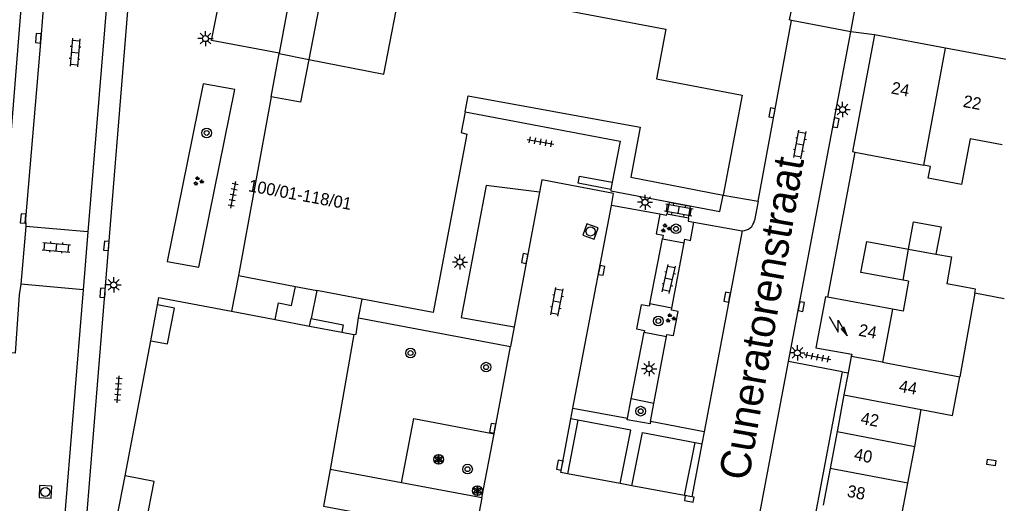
# Model space of a CAD drawing. Extents: x 131000 to 133014, y 396499 to 399001.
# Drawn here: x 131320.7 to 131401.6, y 397246.7 to 397286.7 of the extents above; entities that cross this region are included whole.
import ezdxf

# ---------------------------------------------------------------- set-up
doc = ezdxf.new("R2010")
doc.units = 0
for name, color, linetype in [('gg-afsc-erfafscheiding', 7, 'Continuous'), ('gg-afsc-muur', 7, 'Continuous'), ('gg-anno-huisnummerreeks BGT', 7, 'Continuous'), ('gg-anno-openbare ruimte label', 7, 'Continuous'), ('gg-bbg-bijgebouw', 7, 'Continuous'), ('gg-bbg-gedigitaliseerde bebouwing', 7, 'Continuous'), ('gg-bbg-gedigitaliseerde bijgebouw', 7, 'Continuous'), ('gg-bbg-hoofdgebouw', 7, 'Continuous'), ('gg-bbg-luifel en loopbrug', 7, 'Continuous'), ('gg-bbg-onder overbouw', 7, 'Continuous'), ('gg-bbg-pand overbouw', 7, 'Continuous'), ('gg-bbg-toegangstrap', 7, 'Continuous'), ('gg-bbg-tussenscheiding', 7, 'Continuous'), ('gg-knt-verharding', 7, 'Continuous'), ('gg-knt-verharding nz', 7, 'Continuous'), ('gt-grn-groengrens', 7, 'Continuous'), ('gt-grn-weggrens', 7, 'Continuous'), ('gt-symb-boom', 7, 'Continuous'), ('gt-symb-groenvak', 7, 'Continuous'), ('gt-symb-klinker verharding', 7, 'Continuous'), ('gt-symb-kolk', 7, 'Continuous'), ('gt-symb-lichtmast', 7, 'Continuous'), ('gt-symb-rioolschacht', 7, 'Continuous'), ('gt-symb-solitaire heester', 7, 'Continuous'), ('gt-symb-tegel verharding', 7, 'Continuous'), ('gt-symb-trafo symbool', 7, 'Continuous')]:
    doc.layers.add(name, color=color, linetype=linetype)

# ---------------------------------------------------------------- blocks, each defined once
blk = doc.blocks.new('gt0-KOLK')
at = {"layer": 'gt-symb-kolk'}
blk.add_lwpolyline([(0, 0), (0.375, 0), (0.375, 0.4), (-0.375, 0.4), (-0.375, 0), (0, 0)], dxfattribs=at)
blk = doc.blocks.new('gt0-KL1')
at = {"layer": 'gt-symb-klinker verharding'}
for p, q in [((-1.15, 0.3), (1.15, 0.3)), ((-1, -0.3), (-1, 0.3)), ((-0.5, 0.3), (-0.5, 0.45)), ((0, -0.3), (0, 0.3)), ((0.5, 0.3), (0.5, 0.45)), ((1, -0.3), (1, 0.3)), ((-1.15, -0.3), (1.15, -0.3)), ((-0.5, -0.45), (-0.5, -0.3)), ((0.5, -0.45), (0.5, -0.3))]:
    blk.add_line(p, q, dxfattribs=at)
blk = doc.blocks.new('gt0-LMAST')
at = {"layer": 'gt-symb-lichtmast'}
for p, q in [((-0.182, 0.173), (-0.447, 0.438)), ((-0.005, 0.246), (-0.005, 0.621)), ((0.172, 0.173), (0.437, 0.438)), ((-0.255, -0.004), (-0.63, -0.004)), ((-0.182, -0.181), (-0.447, -0.446)), ((-0.005, -0.254), (-0.005, -0.629)), ((0.437, -0.446), (0.172, -0.181)), ((0.245, -0.004), (0.62, -0.004))]:
    blk.add_line(p, q, dxfattribs=at)
blk.add_circle((-0.005, -0.004), 0.25, dxfattribs=at)
blk = doc.blocks.new('gt0-TEG1')
at = {"layer": 'gt-symb-tegel verharding'}
for p, q in [((-1.125, 0), (1.125, 0)), ((-0.9, -0.25), (-0.9, 0.25)), ((-0.45, -0.25), (-0.45, 0.25)), ((0, -0.25), (0, 0.25)), ((0.45, -0.25), (0.45, 0.25)), ((0.9, -0.25), (0.9, 0.25))]:
    blk.add_line(p, q, dxfattribs=at)
blk = doc.blocks.new('gt0-HSP')
at = {"layer": 'gt-symb-trafo symbool'}
for points in [[(0.771, 0.746), (-0.529, -0.004), (0.471, -0.004), (-0.829, -0.754)], [(-0.217, -0.24), (-0.829, -0.754), (-0.077, -0.48)]]:
    blk.add_lwpolyline(points, dxfattribs=at)
blk = doc.blocks.new('gt0-RS')
at = {"layer": 'gt-symb-rioolschacht'}
blk.add_lwpolyline([(-0.5, -0.5), (0.5, -0.5), (0.5, 0.5), (-0.5, 0.5)], close=True, dxfattribs=at)
blk.add_circle((0, 0), 0.375, dxfattribs=at)
blk = doc.blocks.new('gt0-BOOM')
at = {"layer": 'gt-symb-boom'}
for radius in [0.4, 0.2]:
    blk.add_circle((0, 0), radius, dxfattribs=at)
blk = doc.blocks.new('gt0-GRVAK')
at = {"layer": 'gt-symb-groenvak'}
for p, q in [((-0.11, 0.189), (-0.228, 0.24)), ((-0.182, 0.153), (0.088, 0.153)), ((-0.091, 0.211), (-0.156, 0.322)), ((-0.047, 0.214), (-0.047, 0.393)), ((-0.004, 0.211), (0.061, 0.322)), ((0.015, 0.189), (0.133, 0.24)), ((0.262, -0.052), (0.197, 0.059)), ((0.305, -0.049), (0.305, 0.13)), ((0.349, -0.052), (0.414, 0.059)), ((-0.245, -0.228), (-0.363, -0.177)), ((-0.318, -0.264), (-0.047, -0.264)), ((-0.226, -0.206), (-0.291, -0.095)), ((-0.183, -0.203), (-0.183, -0.024)), ((-0.139, -0.206), (-0.074, -0.095)), ((-0.12, -0.228), (-0.002, -0.177)), ((0.243, -0.074), (0.125, -0.023)), ((0.17, -0.11), (0.441, -0.11)), ((0.368, -0.074), (0.486, -0.023))]:
    blk.add_line(p, q, dxfattribs=at)
blk = doc.blocks.new('gt0-SH')
at = {"layer": 'gt-symb-solitaire heester'}
blk.add_circle((0, 0), 0.4, dxfattribs=at)
for centre, start, end in [((-0.346, 0.2), 270, 30), ((-0.346, -0.2), 330, 90), ((0, 0.4), 210, 330), ((0.346, 0.2), 150, 270), ((0.346, -0.2), 90, 210), ((0, -0.4), 30, 150)]:
    blk.add_arc(centre, 0.4, start, end, dxfattribs=at)

msp = doc.modelspace()

# ---------------------------------------------------------------- linework, layer by layer
at = {"layer": 'gg-afsc-erfafscheiding'}
msp.add_line((131402.086, 397263.612), (131399.669, 397264.074), dxfattribs=at)
at = {"layer": 'gg-afsc-muur'}
msp.add_line((131389.754, 397275.734), (131387.48, 397263.75), dxfattribs=at)
at = {"layer": 'gg-bbg-bijgebouw'}
for p, q in [((131390.26, 397265.78), (131390.737, 397268.347)), ((131399.669, 397264.074), (131398.415, 397257.182)), ((131399.669, 397264.074), (131399.73, 397264.408)), ((131389.456, 397258.862), (131389.198, 397257.501)), ((131389.198, 397257.501), (131388.856, 397255.7)), ((131388.856, 397255.7), (131388.311, 397252.802)), ((131394.706, 397251.433), (131395.241, 397254.487)), ((131388.283, 397252.653), (131387.709, 397249.616)), ((131394.126, 397248.397), (131394.706, 397251.433)), ((131387.709, 397249.616), (131387.134, 397246.58)), ((131393.545, 397245.362), (131394.126, 397248.397))]:
    msp.add_line(p, q, dxfattribs=at)
msp.add_lwpolyline([(131395.241, 397254.487), (131397.835, 397253.995), (131398.415, 397257.182)], dxfattribs=at)
at = {"layer": 'gg-bbg-gedigitaliseerde bebouwing'}
for p, q in [((131401.936, 397276.32), (131399.286, 397276.814)), ((131389.754, 397275.734), (131395.463, 397274.654)), ((131392.855, 397262.751), (131387.48, 397263.75))]:
    msp.add_line(p, q, dxfattribs=at)
msp.add_lwpolyline([(131399.286, 397276.814), (131398.573, 397273.044), (131395.811, 397273.566), (131395.997, 397274.553), (131395.463, 397274.654)], dxfattribs=at)
at = {"layer": 'gg-bbg-gedigitaliseerde bijgebouw'}
for p, q in [((131390.737, 397268.347), (131394.187, 397267.719)), ((131394.187, 397267.719), (131396.457, 397267.306)), ((131393.749, 397265.145), (131390.26, 397265.78)), ((131394.199, 397265.063), (131393.748, 397262.586)), ((131394.199, 397265.063), (131393.749, 397265.145)), ((131399.73, 397264.408), (131397.34, 397264.843)), ((131393.748, 397262.586), (131392.855, 397262.751))]:
    msp.add_line(p, q, dxfattribs=at)
msp.add_lwpolyline([(131396.457, 397267.306), (131397.746, 397267.071), (131397.34, 397264.843)], dxfattribs=at)
at = {"layer": 'gg-bbg-hoofdgebouw'}
for p, q in [((131397.237, 397284.309), (131391.38, 397285.4)), ((131403.314, 397283.177), (131397.237, 397284.309)), ((131341.53, 397280.28), (131338.81, 397265.53)), ((131338.81, 397265.53), (131343.52, 397264.641)), ((131343.52, 397264.641), (131345.287, 397264.307)), ((131349.042, 397263.598), (131345.287, 397264.307)), ((131338.252, 397262.584), (131341.859, 397261.901)), ((131341.859, 397261.901), (131344.696, 397261.364)), ((131344.696, 397261.364), (131347.363, 397260.859)), ((131348.36, 397260.67), (131346.394, 397249.521)), ((131347.363, 397260.859), (131348.36, 397260.67)), ((131329.46, 397249), (131331.59, 397260.16)), ((131388.311, 397252.802), (131388.283, 397252.653))]:
    msp.add_line(p, q, dxfattribs=at)
for points in [[(131344.63, 397283.38), (131350.82, 397282.16), (131352.36, 397290.02)], [(131355.287, 397289.465), (131374.14, 397285.89), (131373.36, 397281.77), (131380.43, 397280.44), (131378.86, 397272.17)], [(131391.38, 397285.4), (131389.558, 397275.771), (131389.754, 397275.734)], [(131357.542, 397279.053), (131357.22, 397277.34), (131357.69, 397277.22), (131354.91, 397262.49), (131349.042, 397263.598)], [(131332.13, 397263.13), (131332.25, 397263.72), (131338.252, 397262.584)], [(131387.48, 397263.75), (131387.32, 397263.78), (131386.54, 397259.58), (131389.49, 397259.04), (131389.456, 397258.862)], [(131346.394, 397249.521), (131345.86, 397246.49), (131351.72, 397245.39), (131348.24, 397227.11)]]:
    msp.add_lwpolyline(points, dxfattribs=at)
at = {"layer": 'gg-bbg-luifel en loopbrug'}
for p in [(131345.287, 397264.307), (131344.696, 397261.364)]:
    msp.add_line(p, (131344.824, 397262.002), dxfattribs=at)
for points in [[(131394.187, 397267.719), (131394.607, 397269.98), (131396.876, 397269.559), (131396.457, 397267.306)], [(131341.859, 397261.901), (131342.121, 397263.284), (131343.213, 397263.071), (131343.52, 397264.641)]]:
    msp.add_lwpolyline(points, dxfattribs=at)
at = {"layer": 'gg-bbg-onder overbouw'}
for points in [[(131344.63, 397283.38), (131343.95, 397279.84), (131341.53, 397280.28)], [(131357.542, 397279.053), (131357.79, 397280.37), (131372, 397277.78), (131371.23, 397273.65), (131378.86, 397272.17)], [(131331.59, 397260.16), (131332.97, 397259.9), (131333.53, 397262.84), (131332.13, 397263.13)], [(131331.16, 397245.01), (131331.85, 397248.54), (131329.46, 397249)]]:
    msp.add_lwpolyline(points, dxfattribs=at)
at = {"layer": 'gg-bbg-pand overbouw'}
for p, q in [((131369.713, 397273.241), (131369.602, 397272.651)), ((131331.59, 397260.16), (131332.13, 397263.13)), ((131328.78, 397245.47), (131329.46, 397249))]:
    msp.add_line(p, q, dxfattribs=at)
for points in [[(131341.53, 397280.28), (131342.182, 397283.863), (131344.63, 397283.38)], [(131357.542, 397279.053), (131370.353, 397276.644), (131369.713, 397273.241)], [(131369.602, 397272.651), (131369.577, 397272.518), (131378.606, 397270.821), (131378.86, 397272.17)]]:
    msp.add_lwpolyline(points, dxfattribs=at)
at = {"layer": 'gg-bbg-toegangstrap'}
for points in [[(131369.602, 397272.651), (131366.886, 397273.162), (131366.997, 397273.752), (131369.713, 397273.241)], [(131344.824, 397262.002), (131347.479, 397261.469), (131347.363, 397260.859)]]:
    msp.add_lwpolyline(points, dxfattribs=at)
at = {"layer": 'gg-bbg-tussenscheiding'}
for p, q in [((131395.463, 397274.654), (131397.237, 397284.309)), ((131393.749, 397265.145), (131394.187, 397267.719)), ((131392.855, 397262.751), (131392.042, 397258.377)), ((131392.042, 397258.377), (131389.456, 397258.862)), ((131392.042, 397258.377), (131398.415, 397257.182)), ((131388.856, 397255.7), (131395.241, 397254.487)), ((131388.283, 397252.653), (131394.706, 397251.433)), ((131394.126, 397248.397), (131387.709, 397249.616))]:
    msp.add_line(p, q, dxfattribs=at)
at = {"layer": 'gg-knt-verharding'}
for p, q in [((131346.66, 397293.71), (131344.63, 397283.38)), ((131381.768, 397271.683), (131384.529, 397286.607)), ((131389.41, 397285.65), (131384.529, 397286.607)), ((131384.264, 397258.431), (131389.41, 397285.65)), ((131378.86, 397272.17), (131381.768, 397271.683)), ((131373.649, 397270.6), (131369.634, 397271.33)), ((131381.768, 397271.683), (131381.47, 397270.07)), ((131374.203, 397270.5), (131373.649, 397270.6)), ((131374.203, 397270.5), (131374.222, 397270.601)), ((131376.012, 397270.28), (131374.222, 397270.601)), ((131326.383, 397269.156), (131321.238, 397269.585)), ((131376.438, 397269.953), (131380.45, 397269.24)), ((131372.8, 397263.194), (131373.849, 397268.577)), ((131373.849, 397268.577), (131375.652, 397268.226)), ((131374.635, 397262.836), (131375.652, 397268.226)), ((131325.991, 397264.349), (131320.836, 397264.819)), ((131374.635, 397262.836), (131372.8, 397263.194)), ((131348.75, 397262.05), (131361.299, 397259.68)), ((131361.607, 397261.309), (131361.299, 397259.68)), ((131371.272, 397255.347), (131372.347, 397260.865)), ((131372.347, 397260.865), (131374.195, 397260.505)), ((131373.152, 397254.981), (131374.195, 397260.505)), ((131359.938, 397252.477), (131361.299, 397259.68)), ((131388.706, 397257.593), (131384.264, 397258.431)), ((131388.706, 397257.593), (131385.268, 397239.476)), ((131370.964, 397253.767), (131371.272, 397255.347)), ((131373.152, 397254.981), (131371.272, 397255.347)), ((131372.872, 397253.495), (131373.152, 397254.981)), ((131366.297, 397253.7), (131366.463, 397254.579)), ((131366.463, 397254.579), (131370.964, 397253.767)), ((131366.855, 397253.594), (131366.003, 397249.179)), ((131366.855, 397253.594), (131366.297, 397253.7)), ((131377.289, 397252.624), (131372.872, 397253.495)), ((131371.337, 397248.187), (131372.217, 397252.58)), ((131372.217, 397252.58), (131376.565, 397251.758)), ((131377.289, 397252.624), (131377.105, 397251.656)), ((131358.935, 397247.171), (131359.938, 397252.477)), ((131375.688, 397247.378), (131376.565, 397251.758)), ((131376.565, 397251.758), (131377.105, 397251.656)), ((131352.295, 397248.415), (131346.394, 397249.521)), ((131358.935, 397247.171), (131352.295, 397248.415)), ((131371.337, 397248.187), (131370.354, 397248.37)), ((131358.935, 397247.171), (131358.433, 397244.517))]:
    msp.add_line(p, q, dxfattribs=at)
for points in [[(131320.361, 397259.141), (131318.573, 397259.239), (131321.67, 397297.626)], [(131344.08, 397294.12), (131342.19, 397283.89), (131336.59, 397284.94), (131338.61, 397295.02)], [(131322.896, 397203.912), (131329.94, 397290.477), (131328.135, 397290.645)], [(131384.529, 397286.607), (131384.36, 397286.64), (131384.57, 397287.7)], [(131338.51, 397280.89), (131335.9, 397281.36), (131332.93, 397266.71), (131335.54, 397266.24), (131338.51, 397280.89)], [(131363.706, 397272.415), (131359.296, 397272.98), (131357.212, 397262.081), (131361.607, 397261.309)], [(131369.634, 397271.33), (131369.82, 397272.31), (131363.9, 397273.44), (131363.706, 397272.415)], [(131376.012, 397270.28), (131376.181, 397271.247), (131374.4, 397271.569), (131374.222, 397270.601)], [(131373.649, 397270.6), (131373.336, 397268.99), (131373.908, 397268.879), (131373.849, 397268.577)], [(131375.652, 397268.226), (131375.709, 397268.528), (131376.169, 397268.439), (131376.438, 397269.953)], [(131376.012, 397270.28), (131375.993, 397270.032), (131376.438, 397269.953)], [(131372.8, 397263.194), (131372.763, 397263), (131372.098, 397263.116), (131371.72, 397261.131), (131372.376, 397261.013), (131372.347, 397260.865)], [(131374.195, 397260.505), (131374.228, 397260.681), (131374.769, 397260.584), (131375.161, 397262.58), (131374.605, 397262.677), (131374.635, 397262.836)], [(131348.36, 397260.67), (131348.55, 397260.7), (131348.75, 397262.05)], [(131366.003, 397249.179), (131365.46, 397249.28), (131366.297, 397253.7)], [(131370.354, 397248.37), (131371.234, 397252.766), (131366.855, 397253.594)], [(131372.872, 397253.495), (131372.833, 397253.289), (131370.936, 397253.623), (131370.964, 397253.767)], [(131377.105, 397251.656), (131376.27, 397247.27), (131375.688, 397247.378)]]:
    msp.add_lwpolyline(points, dxfattribs=at)
msp.add_arc((131380.44, 397270.294), 1.054, 270.52031, 347.75195, dxfattribs=at)
at = {"layer": 'gg-knt-verharding nz'}
for p, q in [((131328.135, 397290.645), (131326.383, 397269.156)), ((131363.706, 397272.415), (131361.607, 397261.309)), ((131366.463, 397254.579), (131369.634, 397271.33)), ((131321.238, 397269.585), (131320.836, 397264.819)), ((131326.383, 397269.156), (131325.991, 397264.349)), ((131380.45, 397269.24), (131377.289, 397252.624)), ((131325.991, 397264.349), (131321.035, 397203.561)), ((131380.839, 397240.314), (131384.264, 397258.431)), ((131370.354, 397248.37), (131366.003, 397249.179)), ((131375.688, 397247.378), (131371.337, 397248.187))]:
    msp.add_line(p, q, dxfattribs=at)
for points in [[(131323.457, 397297.469), (131322.482, 397285.108), (131321.223, 397270.227), (131321.238, 397269.585)], [(131320.836, 397264.819), (131320.691, 397263.934), (131320.361, 397259.141)]]:
    msp.add_lwpolyline(points, dxfattribs=at)
at = {"layer": 'gt-grn-groengrens'}
msp.add_lwpolyline([(131352.295, 397248.415), (131353.307, 397253.73), (131359.938, 397252.477)], dxfattribs=at)
at = {"layer": 'gt-grn-weggrens'}
for p, q in [((131389.41, 397285.65), (131390.403, 397290.902)), ((131391.38, 397285.4), (131389.41, 397285.65)), ((131338.81, 397265.53), (131338.252, 397262.584)), ((131348.75, 397262.05), (131349.042, 397263.598)), ((131388.706, 397257.593), (131389.198, 397257.501))]:
    msp.add_line(p, q, dxfattribs=at)

# ---------------------------------------------------------------- block references
at = {"layer": 'gt-symb-boom'}
for p in [(131336.198, 397277.311), (131374.978, 397269.396), (131373.519, 397261.783), (131353.038, 397259.137), (131359.283, 397257.974), (131372.052, 397254.34), (131357.748, 397249.555)]:
    msp.add_blockref('gt0-BOOM', p, dxfattribs=at)
at = {"layer": 'gt-symb-groenvak'}
for p in [(131335.494, 397273.331), (131374.12, 397269.443), (131374.516, 397262.017)]:
    msp.add_blockref('gt0-GRVAK', p, dxfattribs=at)
at = {"layer": 'gt-symb-klinker verharding'}
for p, rotation in [((131325.312, 397283.952), -94.82076607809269), ((131385.212, 397276.346), 79.2853561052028), ((131375.214, 397270.97), -10.366322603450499), ((131323.778, 397267.868), -4.992081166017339), ((131374.378, 397265.255), 77.40904938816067), ((131365.135, 397263.366), 79.28535610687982)]:
    msp.add_blockref('gt0-KL1', p, dxfattribs=dict(at, rotation=rotation))
at = {"layer": 'gt-symb-kolk'}
for p, rotation in [((131322.482, 397285.108), 85.46947943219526), ((131383.111, 397278.944), 79.28535610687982), ((131388, 397278.191), -100.71464389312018), ((131321.223, 397270.227), 85.1221191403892), ((131328.109, 397267.973), 85.06501407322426), ((131362.663, 397266.902), 78.4092631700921), ((131368.625, 397266.002), -101.07387115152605), ((131327.793, 397264.086), 85.9266355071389), ((131379.397, 397263.712), 79.45426563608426), ((131385.13, 397263.011), -100.65836150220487), ((131360.015, 397252.892), 79.28535610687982), ((131365.568, 397249.85), 79.34163849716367), ((131401.049, 397250.303), 171.89420641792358), ((131376.109, 397247.299), 169.2183832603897)]:
    msp.add_blockref('gt0-KOLK', p, dxfattribs=dict(at, rotation=rotation))
at = {"layer": 'gt-symb-lichtmast'}
for p in [(131336.1, 397285.107), (131388.742, 397279.247), (131372.423, 397271.592), (131357.123, 397266.658), (131328.514, 397264.771), (131385.007, 397259.158), (131372.761, 397257.847)]:
    msp.add_blockref('gt0-LMAST', p, dxfattribs=at)
at = {"layer": 'gt-symb-rioolschacht'}
for p, rotation in [((131367.912, 397269.176), -109.57672556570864), ((131322.867, 397247.676), 87.3063889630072)]:
    msp.add_blockref('gt0-RS', p, dxfattribs=dict(at, rotation=rotation))
at = {"layer": 'gt-symb-solitaire heester'}
for p in [(131355.362, 397250.359), (131358.565, 397247.775)]:
    msp.add_blockref('gt0-SH', p, dxfattribs=at)
at = {"layer": 'gt-symb-tegel verharding'}
for p, rotation in [((131363.782, 397276.574), -10.30997039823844), ((131338.388, 397272.197), 79.5669752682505), ((131386.665, 397258.809), -10.658361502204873), ((131328.878, 397256.139), 85.355278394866)]:
    msp.add_blockref('gt0-TEG1', p, dxfattribs=dict(at, rotation=rotation))
at = {"layer": 'gt-symb-trafo symbool', "rotation": 90}
msp.add_blockref('gt0-HSP', (131388.368, 397261.385), dxfattribs=at)

# ---------------------------------------------------------------- texts
at = {"layer": 'gg-anno-huisnummerreeks BGT'}
for s, rotation, p in [('24', 349.5, (131392.701, 397280.576)), ('22', 349.5, (131398.636, 397279.47)), ('100/01-118/01', 349.6, (131339.582, 397272.503)), ('24', 349.5, (131390.003, 397260.581)), ('44', 349.7, (131393.336, 397255.952)), ('42', 350.1, (131390.182, 397253.291)), ('40', 349.2, (131389.63, 397250.321)), ('38', 349.2, (131389.05, 397247.287))]:
    msp.add_text(s, height=1, rotation=rotation, dxfattribs=at).set_placement(p)
at = {"layer": 'gg-anno-openbare ruimte label'}
msp.add_text('Cuneratorenstraat', height=2.5, rotation=80.2, dxfattribs=at).set_placement((131380.969, 397248.53))

doc.saveas('drawing.dxf')
